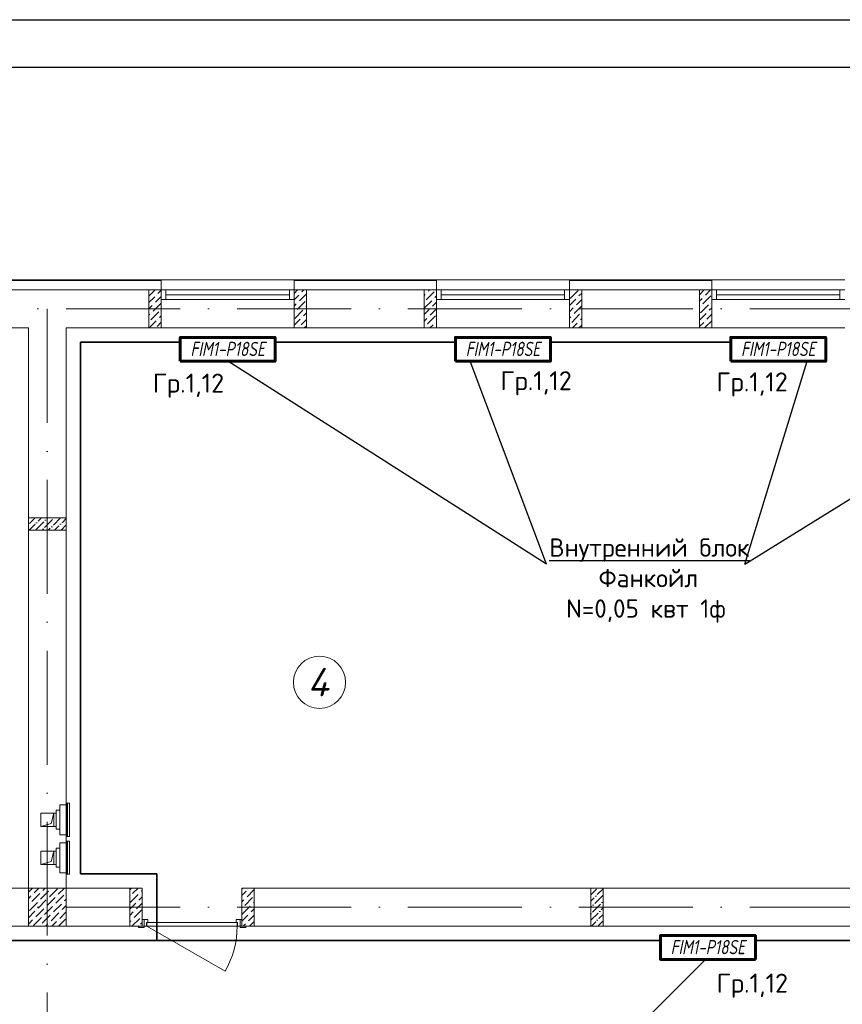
# Model space of a CAD drawing. Header units: millimetres. Extents: x 1114507 to 93926427, y 174473 to 817039.
# Tile 365 of 483: x 1851818 to 1860484, y 775102 to 785472. Entities that reach past the tile are written whole.
import ezdxf
from ezdxf.enums import TextEntityAlignment as Align

# ---------------------------------------------------------------- set-up
doc = ezdxf.new("R2010")
doc.units = ezdxf.units.MM
doc.linetypes.add('ACAD_ISO10W100', pattern=[18, 12, -3, 0, -3])
doc.linetypes.add('ADSK_Скрыто', pattern=[6, 3, -3])
for name, color, linetype, lineweight in [('_Hidden_', 7, 'ADSK_Скрыто', 9), ('Doors', 86, 'Continuous', 13), ('expl', 234, 'Continuous', 13), ('Mechanical Equipment', 7, 'Continuous', 18), ('Radiator', 40, 'Continuous', 60), ('размеры', 12, 'Continuous', 15)]:
    doc.layers.add(name, color=color, linetype=linetype, lineweight=lineweight)
doc.layers.add('chiller fankoyl', color=7, linetype='Continuous')
doc.layers.add('ventilatsiya', color=7, linetype='Continuous')
doc.styles.add('iso', font='isocpeur.TTF')
doc.styles.add('ISOC-330-0.77', font='isocpeui.ttf', dxfattribs={"width": 0.77, "height": 330})
doc.styles.get("Standard").update_dxf_attribs({"font": 'isocpeui.ttf'})
doc.styles.add('Суннат', font='ariali.ttf', dxfattribs={"height": 250})

# ---------------------------------------------------------------- blocks, each defined once
blk = doc.blocks.new('blok1qavmak')
at = {"lineweight": 0, "ltscale": 100}
h = blk.add_hatch(dxfattribs=at)
h.set_pattern_fill('ANSI36', color=256, scale=15, style=0)
h.set_pattern_definition([(45, (569691.36, -595951.81), (25.2569703, 92.6088912), [119.0625, -23.8125, 0, -23.8125])])
h.paths.add_polyline_path([(1505161, 780225), (1505161, 780095), (1504761, 780095), (1504761, 780225)])
h = blk.add_hatch(dxfattribs=at)
h.set_pattern_fill('ANSI36', color=256, scale=15, style=0)
h.set_pattern_definition([(45, (683832.21, -91698.88), (25.2569703, 92.6088912), [119.0625, -23.8125, 0, -23.8125])])
h.paths.add_polyline_path([(1510816, 775925), (1510686, 775925), (1510686, 776325), (1510816, 776325)])
at = {"color": 252, "lineweight": 0, "ltscale": 100}
for p, q in [((1506161, 782732), (1503761, 782732)), ((1506161, 782625), (1506161, 782732)), ((1509061, 782732), (1507561, 782732)), ((1507561, 782625), (1507561, 782732)), ((1509061, 782625), (1509061, 782732)), ((1511961, 782732), (1510461, 782732)), ((1510461, 782625), (1510461, 782732)), ((1511961, 782625), (1511961, 782732))]:
    blk.add_line(p, q, dxfattribs=at)
at = {"color": 32, "lineweight": 0, "ltscale": 100}
for p, q in [((1506161, 782725), (1503761, 782725)), ((1509061, 782725), (1507561, 782725)), ((1511961, 782725), (1510461, 782725))]:
    blk.add_line(p, q, dxfattribs=at)
at = {"lineweight": 0, "ltscale": 100}
for p, q in [((1507561, 782732), (1506161, 782732)), ((1510461, 782732), (1509061, 782732)), ((1513361, 782732), (1511961, 782732)), ((1506161, 782625), (1503761, 782625)), ((1506161, 782625), (1506161, 782225)), ((1509061, 782625), (1507561, 782625)), ((1507561, 782625), (1507561, 782225)), ((1509061, 782625), (1509061, 782225)), ((1511961, 782625), (1510461, 782625)), ((1510461, 782625), (1510461, 782225)), ((1511961, 782625), (1511961, 782225)), ((1504761, 782225), (1503761, 782225)), ((1504761, 776325), (1504761, 782225)), ((1506161, 782225), (1505161, 782225)), ((1505161, 776325), (1505161, 782225)), ((1507561, 782225), (1506161, 782225)), ((1509061, 782225), (1507561, 782225)), ((1510461, 782225), (1509061, 782225)), ((1511961, 782225), (1510461, 782225)), ((1513361, 782225), (1511961, 782225)), ((1504761, 776325), (1497411, 776325)), ((1505961, 776325), (1505161, 776325)), ((1505961, 776325), (1505961, 775925)), ((1514361, 776325), (1507011, 776325)), ((1507011, 776325), (1507011, 775925)), ((1505961, 775925), (1497411, 775925)), ((1514761, 775925), (1507011, 775925))]:
    blk.add_line(p, q, dxfattribs=at)
at = {"linetype": 'Continuous', "lineweight": 0, "ltscale": 100}
for p, q in [((1506033, 782562, 0), (1506096, 782625, 0)), ((1506126, 782587, 0), (1506161, 782623, 0)), ((1507561, 782589, 0), (1507597, 782625, 0)), ((1507643, 782604, 0), (1507664, 782625, 0)), ((1508976, 782613, 0), (1508988, 782625, 0)), ((1509052, 782621, 0), (1509052, 782621, 0)), ((1510468, 782537, 0), (1510552, 782621, 0)), ((1511831, 782575, 0), (1511880, 782625, 0)), ((1511893, 782571, 0), (1511948, 782625, 0)), ((1506031, 782493, 0), (1506092, 782554, 0)), ((1506100, 782495, 0), (1506161, 782555, 0)), ((1506109, 782571, 0), (1506109, 782571, 0)), ((1507561, 782522, 0), (1507609, 782571, 0)), ((1507618, 782512, 0), (1507691, 782585, 0)), ((1507626, 782587, 0), (1507626, 782587, 0)), ((1508931, 782568, 0), (1508942, 782579, 0)), ((1508951, 782520, 0), (1509035, 782604, 0)), ((1508959, 782596, 0), (1508959, 782596, 0)), ((1509026, 782529, 0), (1509026, 782529, 0)), ((1509043, 782545, 0), (1509061, 782563, 0)), ((1510461, 782462, 0), (1510527, 782529, 0)), ((1510476, 782613, 0), (1510476, 782613, 0)), ((1510535, 782470, 0), (1510591, 782525, 0)), ((1510544, 782545, 0), (1510544, 782545, 0)), ((1510561, 782562, 0), (1510591, 782592, 0)), ((1511831, 782508, 0), (1511860, 782537, 0)), ((1511868, 782478, 0), (1511952, 782562, 0)), ((1511877, 782554, 0), (1511877, 782554, 0)), ((1506031, 782425, 0), (1506067, 782461, 0)), ((1506075, 782402, 0), (1506159, 782486, 0)), ((1506084, 782478, 0), (1506084, 782478, 0)), ((1507561, 782455, 0), (1507584, 782478, 0)), ((1507593, 782419, 0), (1507677, 782503, 0)), ((1507601, 782495, 0), (1507601, 782495, 0)), ((1507668, 782428, 0), (1507668, 782428, 0)), ((1507685, 782444, 0), (1507691, 782450, 0)), ((1508931, 782433, 0), (1509010, 782512, 0)), ((1508931, 782366, 0), (1508984, 782419, 0)), ((1508934, 782503, 0), (1508934, 782503, 0)), ((1508993, 782360, 0), (1509061, 782428, 0)), ((1509001, 782436, 0), (1509001, 782436, 0)), ((1509018, 782453, 0), (1509061, 782496, 0)), ((1510461, 782395, 0), (1510502, 782436, 0)), ((1510510, 782377, 0), (1510591, 782458, 0)), ((1510519, 782453, 0), (1510519, 782453, 0)), ((1511831, 782441, 0), (1511834, 782444, 0)), ((1511843, 782385, 0), (1511927, 782470, 0)), ((1511851, 782461, 0), (1511851, 782461, 0)), ((1511935, 782411, 0), (1511961, 782436, 0)), ((1511944, 782486, 0), (1511944, 782486, 0)), ((1511961, 782503, 0), (1511961, 782503, 0)), ((1506031, 782358, 0), (1506042, 782369, 0)), ((1506050, 782310, 0), (1506134, 782394, 0)), ((1506058, 782385, 0), (1506058, 782385, 0)), ((1506126, 782318, 0), (1506126, 782318, 0)), ((1506143, 782335, 0), (1506161, 782353, 0)), ((1506151, 782411, 0), (1506151, 782411, 0)), ((1507561, 782253, 0), (1507626, 782318, 0)), ((1507567, 782326, 0), (1507652, 782411, 0)), ((1507576, 782402, 0), (1507576, 782402, 0)), ((1507635, 782259, 0), (1507691, 782315, 0)), ((1507643, 782335, 0), (1507643, 782335, 0)), ((1507660, 782352, 0), (1507691, 782383, 0)), ((1508931, 782298, 0), (1508959, 782326, 0)), ((1508967, 782268, 0), (1509052, 782352, 0)), ((1508976, 782343, 0), (1508976, 782343, 0)), ((1510461, 782328, 0), (1510476, 782343, 0)), ((1510485, 782284, 0), (1510569, 782369, 0)), ((1510493, 782360, 0), (1510493, 782360, 0)), ((1510577, 782310, 0), (1510591, 782323, 0)), ((1510586, 782385, 0), (1510586, 782385, 0)), ((1511831, 782306, 0), (1511902, 782377, 0)), ((1511910, 782318, 0), (1511961, 782369, 0)), ((1511919, 782394, 0), (1511919, 782394, 0)), ((1506033, 782225, 0), (1506109, 782301, 0)), ((1506033, 782293, 0), (1506033, 782293, 0)), ((1506100, 782225, 0), (1506100, 782225, 0)), ((1506117, 782242, 0), (1506161, 782286, 0)), ((1507601, 782225, 0), (1507601, 782225, 0)), ((1507618, 782242, 0), (1507618, 782242, 0)), ((1507668, 782225, 0), (1507691, 782248, 0)), ((1508931, 782231, 0), (1508934, 782234, 0)), ((1508951, 782251, 0), (1508951, 782251, 0)), ((1508992, 782225, 0), (1509026, 782259, 0)), ((1509043, 782276, 0), (1509043, 782276, 0)), ((1509060, 782293, 0), (1509061, 782294, 0)), ((1509060, 782225, 0), (1509061, 782226, 0)), ((1510468, 782268, 0), (1510468, 782268, 0)), ((1510493, 782225, 0), (1510544, 782276, 0)), ((1510560, 782225, 0), (1510591, 782256, 0)), ((1510561, 782293, 0), (1510561, 782293, 0)), ((1511831, 782239, 0), (1511877, 782284, 0)), ((1511885, 782225, 0), (1511961, 782301, 0)), ((1511893, 782301, 0), (1511893, 782301, 0)), ((1511961, 782234, 0), (1511961, 782234, 0)), ((1504761, 776282), (1504804, 776325)), ((1504823, 776276), (1504872, 776325)), ((1504890, 776209), (1504974, 776293)), ((1504915, 776302), (1504939, 776325)), ((1504983, 776234), (1505067, 776318)), ((1504991, 776310), (1504991, 776310)), ((1505075, 776260), (1505141, 776325)), ((1505831, 776307, 0), (1505849, 776325, 0)), ((1505859, 776267, 0), (1505917, 776325, 0)), ((1505951, 776292, 0), (1505961, 776302, 0)), ((1507021, 776325, 0), (1507011, 776315, 0)), ((1507057, 776294, 0), (1507011, 776248, 0)), ((1507141, 776310, 0), (1507065, 776235, 0)), ((1507074, 776311, 0), (1507074, 776311, 0)), ((1504761, 776214), (1504789, 776243)), ((1504798, 776184), (1504882, 776268)), ((1504806, 776260), (1504806, 776260)), ((1504865, 776116), (1504949, 776201)), ((1504873, 776192), (1504873, 776192)), ((1504899, 776285), (1504899, 776285)), ((1504958, 776142), (1505042, 776226)), ((1504966, 776217), (1504966, 776217)), ((1505050, 776167), (1505134, 776251)), ((1505059, 776243), (1505059, 776243)), ((1505143, 776192), (1505161, 776210)), ((1505151, 776268), (1505151, 776268)), ((1505833, 776175, 0), (1505918, 776259, 0)), ((1505842, 776250, 0), (1505842, 776250, 0)), ((1505926, 776200, 0), (1505961, 776235, 0)), ((1505935, 776276, 0), (1505935, 776276, 0)), ((1507032, 776201, 0), (1507011, 776180, 0)), ((1507124, 776226, 0), (1507040, 776142, 0)), ((1507048, 776218, 0), (1507048, 776218, 0)), ((1504761, 776147), (1504764, 776150)), ((1504772, 776091), (1504857, 776175)), ((1504781, 776167), (1504781, 776167)), ((1504840, 776024), (1504924, 776108)), ((1504848, 776100), (1504848, 776100)), ((1504932, 776049), (1505016, 776133)), ((1504941, 776125), (1504941, 776125)), ((1505025, 776074), (1505109, 776158)), ((1505033, 776150), (1505033, 776150)), ((1505117, 776100), (1505161, 776143)), ((1505126, 776175), (1505126, 776175)), ((1505831, 776105, 0), (1505892, 776166, 0)), ((1505876, 776015, 0), (1505960, 776099, 0)), ((1505884, 776090, 0), (1505884, 776090, 0)), ((1505901, 776107, 0), (1505961, 776167, 0)), ((1505909, 776183, 0), (1505909, 776183, 0)), ((1507099, 776134, 0), (1507015, 776050, 0)), ((1507023, 776125, 0), (1507023, 776125, 0)), ((1507141, 776108, 0), (1507107, 776075, 0)), ((1507116, 776151, 0), (1507116, 776151, 0)), ((1507141, 776176, 0), (1507133, 776167, 0)), ((1504761, 776012), (1504831, 776083)), ((1504761, 775945), (1504806, 775990)), ((1504814, 775931), (1504899, 776015)), ((1504823, 776007), (1504823, 776007)), ((1504907, 775956), (1504991, 776041)), ((1504915, 776032), (1504915, 776032)), ((1505000, 775982), (1505084, 776066)), ((1505008, 776057), (1505008, 776057)), ((1505075, 775990), (1505075, 775990)), ((1505078, 775925), (1505151, 775999)), ((1505092, 776007), (1505161, 776076)), ((1505101, 776083), (1505101, 776083)), ((1505831, 776037, 0), (1505867, 776074, 0)), ((1505853, 775925, 0), (1505935, 776006, 0)), ((1505859, 775998, 0), (1505859, 775998, 0)), ((1505951, 776023, 0), (1505951, 776023, 0)), ((1507074, 776041, 0), (1507011, 775978, 0)), ((1507141, 776041, 0), (1507082, 775982, 0)), ((1507090, 776058, 0), (1507090, 776058, 0)), ((1504890, 775940), (1504890, 775940)), ((1504943, 775925), (1504966, 775948)), ((1504983, 775965), (1504983, 775965)), ((1505010, 775925), (1505059, 775973)), ((1505160, 775940), (1505161, 775941)), ((1505831, 775970, 0), (1505842, 775981, 0)), ((1505926, 775930, 0), (1505926, 775930, 0)), ((1505943, 775947, 0), (1505961, 775965, 0)), ((1507048, 775949, 0), (1507025, 775925, 0)), ((1507065, 775965, 0), (1507065, 775965, 0)), ((1507141, 775974, 0), (1507092, 775925, 0))]:
    blk.add_line(p, q, dxfattribs=at)
at = {"color": 5, "lineweight": 0}
for p, q in [((1506211, 782625), (1506161, 782625)), ((1506161, 782625), (1506161, 782525)), ((1507511, 782625), (1506211, 782625)), ((1506211, 782525), (1506211, 782625)), ((1507511, 782525), (1507511, 782625)), ((1507511, 782625), (1507561, 782625)), ((1507561, 782625), (1507561, 782525)), ((1509111, 782625), (1509061, 782625)), ((1509061, 782625), (1509061, 782525)), ((1510411, 782625), (1509111, 782625)), ((1509111, 782525), (1509111, 782625)), ((1510411, 782525), (1510411, 782625)), ((1510411, 782625), (1510461, 782625)), ((1510461, 782625), (1510461, 782525)), ((1512011, 782625), (1511961, 782625)), ((1511961, 782625), (1511961, 782525)), ((1513311, 782625), (1512011, 782625)), ((1512011, 782525), (1512011, 782625)), ((1513311, 782525), (1513311, 782625)), ((1513311, 782625), (1513361, 782625)), ((1506161, 782525), (1506211, 782525)), ((1507511, 782575), (1506211, 782575)), ((1507511, 782525), (1506211, 782525)), ((1507561, 782525), (1507511, 782525)), ((1509061, 782525), (1509111, 782525)), ((1510411, 782575), (1509111, 782575)), ((1510411, 782525), (1509111, 782525)), ((1510461, 782525), (1510411, 782525)), ((1511961, 782525), (1512011, 782525)), ((1513311, 782575), (1512011, 782575)), ((1513311, 782525), (1512011, 782525)), ((1513361, 782525), (1513311, 782525))]:
    blk.add_line(p, q, dxfattribs=at)
at = {"color": 1, "linetype": 'ACAD_ISO10W100', "lineweight": 0, "ltscale": 100}
for p, q in [((1518961, 782425), (1491961, 782425)), ((1504961, 782425), (1504961, 766825)), ((1518961, 776125), (1491961, 776125))]:
    blk.add_line(p, q, dxfattribs=at)
at = {"layer": '_Hidden_', "color": 5, "lineweight": 0}
for p, q in [((1505094, 777204), (1505094, 777204)), ((1505094, 777204), (1505094, 777204)), ((1505118, 777204), (1505118, 777204)), ((1505118, 777204), (1505118, 777204)), ((1505161, 777204), (1505161, 777204)), ((1505161, 777204), (1505161, 777204)), ((1505164, 777219), (1505165, 777219)), ((1505094, 776886), (1505094, 776886)), ((1505094, 776886), (1505094, 776886)), ((1505118, 776886), (1505118, 776886)), ((1505118, 776886), (1505118, 776886)), ((1505161, 776886), (1505161, 776886)), ((1505161, 776886), (1505161, 776886)), ((1505165, 776870), (1505164, 776870)), ((1505164, 776820), (1505165, 776820)), ((1505094, 776804), (1505094, 776804)), ((1505094, 776804), (1505094, 776804)), ((1505118, 776804), (1505118, 776804)), ((1505118, 776804), (1505118, 776804)), ((1505161, 776804), (1505161, 776804)), ((1505161, 776804), (1505161, 776804)), ((1505094, 776487), (1505094, 776486)), ((1505094, 776486), (1505094, 776487)), ((1505118, 776486), (1505118, 776487)), ((1505118, 776487), (1505118, 776486)), ((1505161, 776487), (1505161, 776486)), ((1505161, 776486), (1505161, 776487)), ((1505165, 776471), (1505164, 776471))]:
    blk.add_line(p, q, dxfattribs=at)
at = {"layer": 'Doors', "lineweight": 0}
blk.add_line((1506011, 775925), (1506834, 775450), dxfattribs=at)
for points in [[(1505961, 775995), (1505981, 775995), (1505981, 775925), (1505961, 775925)], [(1506021, 775965), (1506021, 775995), (1505981, 775995), (1505981, 775925), (1506006, 775925), (1506006, 775965)], [(1506951, 775965), (1506951, 775995), (1506991, 775995), (1506991, 775925), (1506966, 775925), (1506966, 775965)], [(1507011, 775995), (1506991, 775995), (1506991, 775925), (1507011, 775925)], [(1505981, 775925), (1505921, 775925), (1505921, 775910), (1505981, 775910)], [(1506961, 775965), (1506011, 775965), (1506011, 775925), (1506961, 775925)], [(1507051, 775925), (1506991, 775925), (1506991, 775910), (1507051, 775910)]]:
    blk.add_lwpolyline(points, close=True, dxfattribs=at)
blk.add_arc((1506011, 775925), 950, 330, 0, dxfattribs=at)
at = {"layer": 'Mechanical Equipment', "color": 5, "lineweight": 0}
for p, q in [((1505094, 777145), (1505053, 777145)), ((1505053, 776945), (1505053, 777145)), ((1505118, 777204), (1505094, 777204)), ((1505094, 777204), (1505094, 777204)), ((1505094, 777194), (1505094, 777204)), ((1505094, 776896), (1505094, 777194)), ((1505161, 777204), (1505118, 777204)), ((1505118, 777204), (1505118, 777204)), ((1505118, 777204), (1505118, 777204)), ((1505161, 777204), (1505161, 777204)), ((1505161, 777204), (1505161, 777194)), ((1505161, 777194), (1505161, 776896)), ((1505164, 777219), (1505164, 776870)), ((1505164, 777219), (1505164, 776870)), ((1505164, 777219), (1505174, 777219)), ((1505174, 777219), (1505183, 777219)), ((1505174, 777219), (1505174, 776870)), ((1505183, 777219), (1505193, 777219)), ((1505193, 776870), (1505193, 777219)), ((1505053, 776945), (1505094, 776945)), ((1505094, 776886), (1505094, 776896)), ((1505094, 776886), (1505118, 776886)), ((1505094, 776886), (1505094, 776886)), ((1505118, 776886), (1505161, 776886)), ((1505118, 776886), (1505118, 776886)), ((1505118, 776886), (1505118, 776886)), ((1505161, 776896), (1505161, 776886)), ((1505161, 776886), (1505161, 776886)), ((1505174, 776870), (1505164, 776870)), ((1505164, 776820), (1505164, 776471)), ((1505164, 776820), (1505164, 776471)), ((1505164, 776820), (1505174, 776820)), ((1505183, 776870), (1505174, 776870)), ((1505174, 776820), (1505183, 776820)), ((1505174, 776820), (1505174, 776471)), ((1505193, 776870), (1505183, 776870)), ((1505183, 776820), (1505193, 776820)), ((1505193, 776471), (1505193, 776820)), ((1505094, 776745), (1505053, 776745)), ((1505053, 776545), (1505053, 776745)), ((1505118, 776804), (1505094, 776804)), ((1505094, 776804), (1505094, 776804)), ((1505094, 776794), (1505094, 776804)), ((1505094, 776496), (1505094, 776794)), ((1505161, 776804), (1505118, 776804)), ((1505118, 776804), (1505118, 776804)), ((1505118, 776804), (1505118, 776804)), ((1505161, 776804), (1505161, 776804)), ((1505161, 776804), (1505161, 776794)), ((1505161, 776794), (1505161, 776496)), ((1505053, 776545), (1505094, 776545)), ((1505094, 776486), (1505094, 776496)), ((1505094, 776487), (1505094, 776486)), ((1505094, 776486), (1505118, 776486)), ((1505118, 776486), (1505118, 776487)), ((1505118, 776487), (1505118, 776486)), ((1505118, 776486), (1505161, 776486)), ((1505161, 776496), (1505161, 776486)), ((1505161, 776486), (1505161, 776487)), ((1505174, 776471), (1505164, 776471)), ((1505183, 776471), (1505174, 776471)), ((1505193, 776471), (1505183, 776471))]:
    blk.add_line(p, q, dxfattribs=at)
at = {"layer": 'ventilatsiya', "lineweight": 0, "ltscale": 100}
for p, q in [((1505031, 777115), (1504891, 777115)), ((1504891, 777115), (1504891, 776975)), ((1504986, 777115), (1505053, 777115)), ((1505031, 777115), (1505002, 777007)), ((1505031, 776975), (1505031, 777115)), ((1505002, 777007), (1504891, 776975)), ((1504891, 776975), (1505031, 776975)), ((1504986, 776975), (1505053, 776975)), ((1505031, 776715), (1504891, 776715)), ((1504891, 776715), (1504891, 776575)), ((1504986, 776715), (1505053, 776715)), ((1505031, 776715), (1505002, 776607)), ((1505031, 776575), (1505031, 776715)), ((1505002, 776607), (1504891, 776575)), ((1504891, 776575), (1505031, 776575)), ((1504986, 776575), (1505053, 776575))]:
    blk.add_line(p, q, dxfattribs=at)
at = {"layer": 'размеры', "lineweight": 0, "ltscale": 5}
for p, q in [((1506161, 782625), (1506031, 782625)), ((1506031, 782625), (1506031, 782225)), ((1506161, 782225), (1506161, 782625)), ((1507691, 782625), (1507561, 782625)), ((1507561, 782625), (1507561, 782225)), ((1507691, 782225), (1507691, 782625)), ((1509061, 782625), (1508931, 782625)), ((1508931, 782625), (1508931, 782225)), ((1509061, 782225), (1509061, 782625)), ((1510591, 782625), (1510461, 782625)), ((1510461, 782625), (1510461, 782225)), ((1510591, 782225), (1510591, 782625)), ((1511961, 782625), (1511831, 782625)), ((1511831, 782625), (1511831, 782225)), ((1511961, 782225), (1511961, 782625)), ((1506031, 782225), (1506161, 782225)), ((1507561, 782225), (1507691, 782225)), ((1508931, 782225), (1509061, 782225)), ((1510461, 782225), (1510591, 782225)), ((1511831, 782225), (1511961, 782225)), ((1505161, 776325), (1504761, 776325)), ((1504761, 776325), (1504761, 775925)), ((1505161, 775925), (1505161, 776325)), ((1505961, 776325), (1505831, 776325)), ((1505831, 776325), (1505831, 775925)), ((1505961, 775925), (1505961, 776325)), ((1507011, 775925), (1507011, 776325)), ((1507011, 776325), (1507141, 776325)), ((1507141, 776325), (1507141, 775925)), ((1504761, 775925), (1505161, 775925)), ((1505831, 775925), (1505961, 775925)), ((1507141, 775925), (1507011, 775925))]:
    blk.add_line(p, q, dxfattribs=at)
for points in [[(1505161, 780225), (1505161, 780095), (1504761, 780095), (1504761, 780225)], [(1505161, 780095), (1505161, 780225), (1504761, 780225), (1504761, 780095)], [(1510686, 775925), (1510816, 775925), (1510816, 776325), (1510686, 776325)]]:
    blk.add_lwpolyline(points, close=True, dxfattribs=at)
blk = doc.blocks.new('*U1755')
at = {"layer": 'Radiator', "color": 0, "lineweight": 60, "ltscale": 100}
blk.add_lwpolyline([(-500, 0), (500, 0), (500, 250), (-500, 250)], close=True, dxfattribs=at)
at = {"layer": 'Defpoints', "lineweight": 25, "style": 'ISOC-330-0.77', "width": 0.77, "flags": 1}
blk.add_attdef('ТИП', (-161, 299), '', height=150, dxfattribs=at)
at = {"layer": 'Defpoints', "color": 0, "lineweight": 25, "style": 'ISOC-330-0.77', "width": 0.77, "flags": 8}
blk.add_attdef('СЕК', text='', height=150, dxfattribs=at).set_placement((0, 129), align=Align.MIDDLE_CENTER)
blk = doc.blocks.new('*U1756')
at = {"layer": 'Radiator', "color": 0, "lineweight": 60, "ltscale": 100}
blk.add_lwpolyline([(-500, 0), (500, 0), (500, 250), (-500, 250)], close=True, dxfattribs=at)
at = {"layer": 'Defpoints', "lineweight": 25, "style": 'ISOC-330-0.77', "width": 0.77, "flags": 1}
blk.add_attdef('ТИП', (-161, 299), '', height=150, dxfattribs=at)
at = {"layer": 'Defpoints', "color": 0, "lineweight": 25, "style": 'ISOC-330-0.77', "width": 0.77, "flags": 8}
blk.add_attdef('СЕК', text='', height=150, dxfattribs=at).set_placement((0, 129), align=Align.MIDDLE_CENTER)
blk = doc.blocks.new('*U1774')
at = {"layer": 'Radiator', "color": 0, "lineweight": 60, "ltscale": 100}
blk.add_lwpolyline([(-500, 0), (500, 0), (500, 250), (-500, 250)], close=True, dxfattribs=at)
at = {"layer": 'Defpoints', "lineweight": 25, "style": 'ISOC-330-0.77', "width": 0.77, "flags": 1}
blk.add_attdef('ТИП', (-161, 299), '', height=150, dxfattribs=at)
at = {"layer": 'Defpoints', "color": 0, "lineweight": 25, "style": 'ISOC-330-0.77', "width": 0.77, "flags": 8}
blk.add_attdef('СЕК', text='', height=150, dxfattribs=at).set_placement((0, 129), align=Align.MIDDLE_CENTER)
blk = doc.blocks.new('*U1754')
at = {"layer": 'Radiator', "color": 0, "lineweight": 60, "ltscale": 100}
blk.add_lwpolyline([(-500, 0), (500, 0), (500, 250), (-500, 250)], close=True, dxfattribs=at)
at = {"layer": 'Defpoints', "lineweight": 25, "style": 'ISOC-330-0.77', "width": 0.77, "flags": 1}
blk.add_attdef('ТИП', (-161, 299), '', height=150, dxfattribs=at)
at = {"layer": 'Defpoints', "color": 0, "lineweight": 25, "style": 'ISOC-330-0.77', "width": 0.77, "flags": 8}
blk.add_attdef('СЕК', text='', height=150, dxfattribs=at).set_placement((0, 129), align=Align.MIDDLE_CENTER)

msp = doc.modelspace()

# ---------------------------------------------------------------- linework, layer by layer
at = {"color": 5, "elevation": 0}
msp.add_lwpolyline([(1831140.1, 785471.7), (1883998.1, 785471.7), (1883998.1, 755771.7), (1831140.1, 755771.7)], close=True, dxfattribs=at)
at = {"color": 5, "lineweight": 30, "elevation": 0}
msp.add_lwpolyline([(1833140.1, 784971.7), (1883498.1, 784971.7), (1883498.1, 756271.7), (1833140.1, 756271.7)], close=True, dxfattribs=at)
at = {"layer": 'Defpoints', "color": 3, "linetype": 'ByBlock', "elevation": 0}
msp.add_lwpolyline([(1831140.1, 785471.7), (1873140.1, 785471.7), (1873140.1, 755771.7), (1831140.1, 755771.7)], close=True, dxfattribs=at)
at = {"layer": 'expl', "lineweight": 0}
msp.add_circle((1854976.3, 778493.2), 275.1, dxfattribs=at)

# ---------------------------------------------------------------- texts
at = {"lineweight": 0, "insert": (1855072.7, 778344.6), "char_height": 300, "width": 349.19, "attachment_point": 9}
msp.add_mtext('4', dxfattribs=at)

# ---------------------------------------------------------------- next in the draw order: block references
at = {"color": 0}
msp.add_blockref('blok1qavmak', (347148, 0), dxfattribs=at)

# ---------------------------------------------------------------- next in the draw order: linework, layer by layer
at = {"color": 4, "lineweight": 35, "ltscale": 100}
for p, q in [((1852458.9, 782075.1), (1853508.9, 782075.1)), ((1852458.9, 782075.1), (1852458.9, 776475.1)), ((1854508.9, 782075.1), (1856408.9, 782075.1)), ((1857408.9, 782075.1), (1859308.9, 782075.1)), ((1852458.9, 776475.1), (1853262.4, 776475.1)), ((1853262.4, 776475.1), (1853262.4, 775775.1)), ((1839458.9, 775775.1), (1858567.8, 775775.1)), ((1862058.9, 775775.1), (1859567.8, 775775.1))]:
    msp.add_line(p, q, dxfattribs=at)
at = {"ltscale": 10}
for p, q in [((1857366.6, 779738.9, 530), (1854011.3, 781875.1)), ((1857366.6, 779738.9, 530), (1856562.7, 781875.1)), ((1859456.5, 779738.3, 530), (1860114.3, 781875.1)), ((1859456.5, 779738.3, 530), (1862910.1, 781875.1)), ((1858178.2, 774710.2, 530), (1859042.3, 775575.1))]:
    msp.add_line(p, q, dxfattribs=at)

# ---------------------------------------------------------------- next in the draw order: block references
at = {"layer": 'chiller fankoyl', "color": 0, "lineweight": 30}
ref = msp.add_blockref('*U1774', (1854008.9, 781875.1), dxfattribs=at)
ref.add_attrib('СЕК', 'FIM1-P18SE', dxfattribs={"layer": 'Defpoints', "color": 0, "lineweight": 25, "height": 150, "style": 'ISOC-330-0.77', "width": 0.77}).set_placement((1854009.1, 782004.2), align=Align.MIDDLE_CENTER)
ref = msp.add_blockref('*U1756', (1856908.9, 781875.1), dxfattribs=at)
ref.add_attrib('СЕК', 'FIM1-P18SE', dxfattribs={"layer": 'Defpoints', "color": 0, "lineweight": 25, "height": 150, "style": 'ISOC-330-0.77', "width": 0.77}).set_placement((1856909.1, 782004.2), align=Align.MIDDLE_CENTER)
ref = msp.add_blockref('*U1755', (1859808.9, 781875.1), dxfattribs=at)
ref.add_attrib('СЕК', 'FIM1-P18SE', dxfattribs={"layer": 'Defpoints', "color": 0, "lineweight": 25, "height": 150, "style": 'ISOC-330-0.77', "width": 0.77}).set_placement((1859809.1, 782004.2), align=Align.MIDDLE_CENTER)
ref = msp.add_blockref('*U1754', (1859067.8, 775575.1), dxfattribs=dict(at, xscale=-1))
ref.add_attrib('СЕК', 'FIM1-P18SE', dxfattribs={"layer": 'Defpoints', "color": 0, "lineweight": 25, "height": 150, "style": 'ISOC-330-0.77', "width": 0.77}).set_placement((1859067.6, 775704.2), align=Align.MIDDLE_CENTER)

# ---------------------------------------------------------------- next in the draw order: texts
at = {"color": 0, "char_height": 200, "width": 2509.849, "attachment_point": 1, "style": 'Суннат'}
for insert in [(1853218.8, 781744.2), (1856881.4, 781769.7), (1859156.8, 781757), (1859159.3, 775424.6)]:
    msp.add_mtext('{\\fISOCPEUR|b0|i0|c204|p34;Гр.\\fISOCPEUR|b0|i0|c0|p34;1,12}', dxfattribs=dict(at, insert=insert))
at = {"ltscale": 10, "char_height": 192.653, "width": 2280.039, "attachment_point": 1, "style": 'iso'}
for insert in [(1844746.4, 780008.3, 612.5), (1857267.5, 780008.3, 612.5)]:
    msp.add_mtext('\\pi128.59205;{\\LВнутренний блок\\P\\pi648.75481;\\l\\C6;Фанкойл \\P\\pi306.79596;\\C0;N=0,05 квт 1ф}', dxfattribs=dict(at, insert=insert))

doc.saveas('drawing.dxf')
